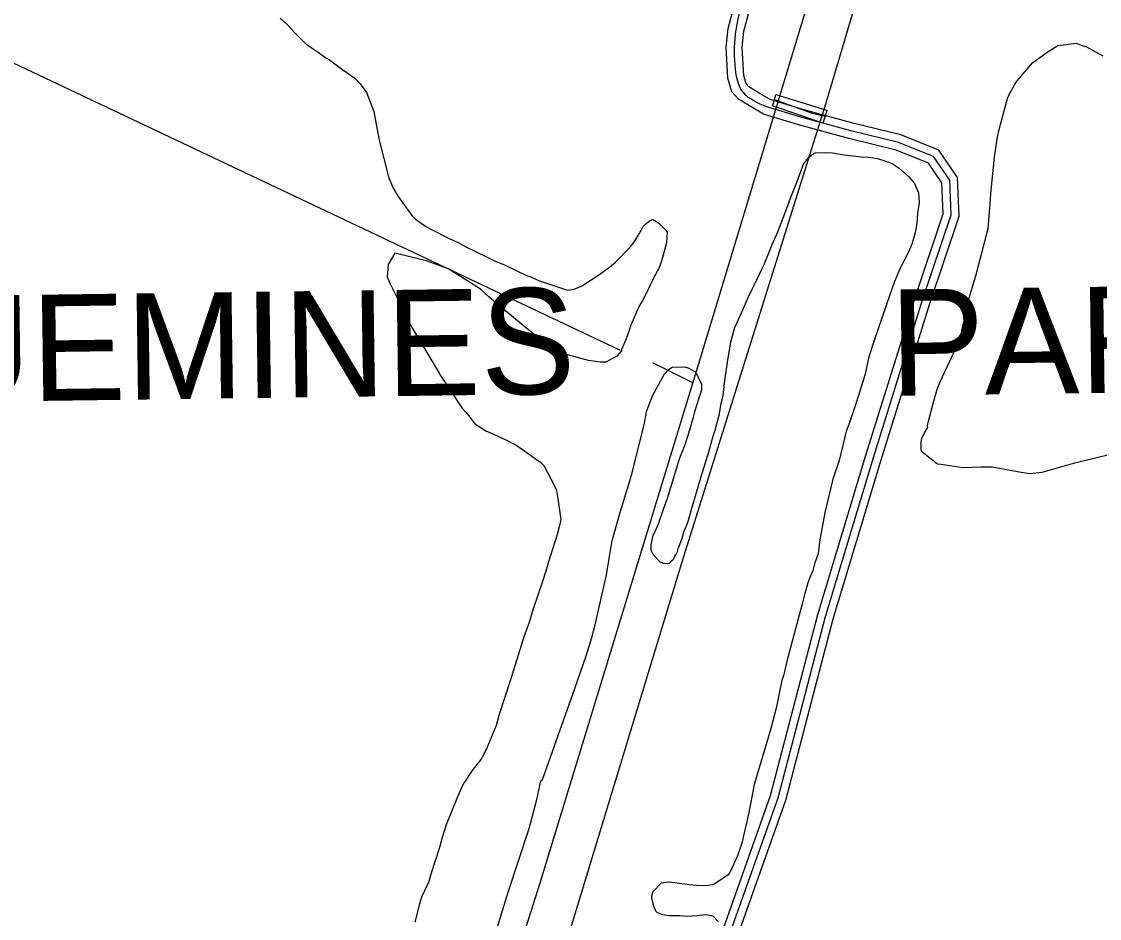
# Model space of a CAD drawing. Extents: x 3683613 to 3738215, y 469626 to 495384.
# Drawn here: x 3688941 to 3690972, y 481261 to 482951 of the extents above; entities that cross this region are included whole.
import ezdxf

# ---------------------------------------------------------------- set-up
doc = ezdxf.new("R2010")
doc.units = 0
for name, color, linetype in [('V-BRDG-OTLN', 7, 'Continuous'), ('V-GRID-MAJR', 7, 'Continuous'), ('V-ROAD-CNTR', 7, 'Continuous'), ('V-SITE-VEGE', 7, 'Continuous'), ('V-TOPO-GNAM-IDEN', 7, 'Continuous'), ('V-TOPO-SHOR', 7, 'Continuous')]:
    doc.layers.add(name, color=color, linetype=linetype)

msp = doc.modelspace()

# ---------------------------------------------------------------- linework, layer by layer
at = {"layer": 'V-BRDG-OTLN'}
msp.add_lwpolyline([(3690458.1, 482783.8), (3690455.1, 482772.7), (3690450.9, 482759.5), (3690356.2, 482791.6), (3690359.4, 482804), (3690362.4, 482813.4)], close=True, dxfattribs=at)
msp.add_lwpolyline([(3690359.5, 482804), (3690428.6, 482778.9), (3690455.2, 482772.7)], dxfattribs=at)
at = {"layer": 'V-GRID-MAJR'}
msp.add_spline([(3687787.4, 481100.8), (3693072.3, 481160.4), (3698357.2, 481220.7), (3703642.1, 481281.8), (3708927, 481343.7), (3714211.8, 481406.4), (3719496.7, 481469.8)], degree=3, dxfattribs=at)
at = {"layer": 'V-ROAD-CNTR'}
for points in [[(3690259.6, 481232.1), (3690352.4, 481492.8), (3690441.3, 481834.1), (3690531.8, 482133.8), (3690624.5, 482430.8), (3690677.4, 482588.4), (3690675.2, 482647), (3690649.7, 482684.1), (3690588.8, 482708.4), (3690502.2, 482729.6), (3690404.9, 482756.1), (3690338.9, 482776.3), (3690315.6, 482790.3), (3690292.1, 482804.4), (3690279.1, 482818.3), (3690272, 482844.1), (3690270.4, 482868), (3690268.6, 482902.6), (3690272.5, 482937.8), (3690283.5, 482979.4)], [(3690288, 481222.5), (3690381.1, 481483.9), (3690470.2, 481826), (3690560.4, 482125), (3690653.1, 482421.5), (3690707.6, 482584.1), (3690704.8, 482656.8), (3690669.2, 482708.6), (3690597.9, 482737.1), (3690509.7, 482758.6), (3690413.2, 482785), (3690351.2, 482803.9), (3690331, 482816), (3690311.2, 482827.9), (3690306.1, 482833.3), (3690301.8, 482849.1), (3690300.4, 482869.8), (3690298.7, 482901.8), (3690302.1, 482932.3), (3690312.5, 482971.8)], [(3690593.4, 482722.7), (3690506, 482744.1), (3690409.1, 482770.5), (3690345, 482790.1)], [(3690692.5, 482586.3), (3690690, 482651.9), (3690659.4, 482696.3), (3690593.4, 482722.7)], [(3690192.9, 480971.7), (3690273.8, 481227.3), (3690366.8, 481488.3), (3690455.8, 481830), (3690546.1, 482129.4), (3690638.8, 482426.2), (3690692.5, 482586.3)]]:
    msp.add_lwpolyline(points, dxfattribs=at)
msp.add_spline([(3690345, 482790.1), (3690301.6, 482816.1), (3690285.4, 482868.9), (3690287.3, 482935), (3690308.7, 483016.1)], degree=3, dxfattribs=at)
at = {"layer": 'V-SITE-VEGE'}
for p, q in [((3689428.1, 482957.3), (3689442.4, 482943.9)), ((3689442.4, 482943.9), (3689455.9, 482929.4)), ((3689455.9, 482929.4), (3689477, 482908.3)), ((3689477, 482908.3), (3689500, 482892.9)), ((3689500, 482892.9), (3689514.4, 482882.3)), ((3689514.4, 482882.3), (3689521.1, 482878.4)), ((3689521.1, 482878.4), (3689539.3, 482865)), ((3689539.3, 482865), (3689569.1, 482843.8)), ((3689569.1, 482843.8), (3689578.7, 482833.2)), ((3689578.7, 482833.2), (3689591.1, 482816.9)), ((3689591.1, 482816.9), (3689604.5, 482781.3)), ((3689604.5, 482781.3), (3689608.3, 482760.2)), ((3689608.3, 482760.2), (3689615, 482727.5)), ((3689615, 482727.5), (3689632.2, 482658.4)), ((3690417.9, 482687.1), (3690425.6, 482695.7)), ((3690425.6, 482695.7), (3690428.5, 482698.6)), ((3690428.5, 482698.6), (3690433.3, 482702.4)), ((3690433.3, 482702.4), (3690436.2, 482703.4)), ((3690436.2, 482703.4), (3690456.4, 482704.3)), ((3690456.4, 482704.3), (3690468.9, 482703.3)), ((3690468.9, 482703.3), (3690490.9, 482699.4)), ((3690490.9, 482699.4), (3690523.6, 482695.6)), ((3690523.6, 482695.6), (3690537, 482695.5)), ((3690537, 482695.5), (3690553.4, 482692.6)), ((3690553.4, 482692.6), (3690563.9, 482689.7)), ((3690563.9, 482689.7), (3690581.2, 482683)), ((3690404.4, 482654.4), (3690415, 482684.2)), ((3690415, 482684.2), (3690417.9, 482687.1)), ((3690581.2, 482683), (3690594.6, 482674.3)), ((3690594.6, 482674.3), (3690611.9, 482658.9)), ((3689632.2, 482658.4), (3689640.8, 482638.2)), ((3690391.9, 482622.8), (3690404.4, 482654.4)), ((3690611.9, 482658.9), (3690619.6, 482650.3)), ((3690619.6, 482650.3), (3690623.4, 482645.5)), ((3689640.8, 482638.2), (3689650.4, 482620.9)), ((3690623.4, 482645.5), (3690631.1, 482628.2)), ((3690631.1, 482628.2), (3690632, 482609.9)), ((3689650.4, 482620.9), (3689676.3, 482585.3)), ((3690381.3, 482594), (3690391.9, 482622.8)), ((3690632, 482609.9), (3690629.1, 482588.8)), ((3690365.9, 482554.6), (3690381.3, 482594)), ((3690629.1, 482588.8), (3690628.1, 482571.5)), ((3689676.3, 482585.3), (3689683, 482578.6)), ((3689683, 482578.6), (3689702.2, 482565.1)), ((3690112.2, 482564.5), (3690118, 482570.3)), ((3690118, 482570.3), (3690125.7, 482576)), ((3690125.7, 482576), (3690130.5, 482577.9)), ((3690130.5, 482577.9), (3690133.4, 482576)), ((3690133.4, 482576), (3690142, 482571.2)), ((3690142, 482571.2), (3690155.4, 482556.8)), ((3690628.1, 482571.5), (3690626.1, 482559)), ((3689702.2, 482565.1), (3689714.6, 482558.4)), ((3689714.6, 482558.4), (3689745.3, 482542.9)), ((3690097.8, 482539.6), (3690104.5, 482551.1)), ((3690104.5, 482551.1), (3690112.2, 482564.5)), ((3690155.4, 482556.8), (3690157.4, 482553.9)), ((3690157.4, 482553.9), (3690156.4, 482533.7)), ((3690355.3, 482530.6), (3690365.9, 482554.6)), ((3690624.2, 482550.4), (3690618.4, 482531.2)), ((3690626.1, 482559), (3690624.2, 482550.4)), ((3689745.3, 482542.9), (3689763.6, 482534.3)), ((3689763.6, 482534.3), (3689778, 482526.6)), ((3689778, 482526.6), (3689817.3, 482507.3)), ((3690087.2, 482525.2), (3690093, 482531.9)), ((3690093, 482531.9), (3690097.8, 482539.6)), ((3690156.4, 482533.7), (3690146.7, 482499.2)), ((3690339.9, 482493.2), (3690355.3, 482530.6)), ((3690618.4, 482531.2), (3690611.7, 482514.9)), ((3689639.7, 482506.6), (3689632, 482493.2)), ((3689644.5, 482514.3), (3689639.7, 482506.6)), ((3689704, 482499.8), (3689644.5, 482514.3)), ((3689817.3, 482507.3), (3689830.8, 482500.6)), ((3690060.3, 482497.4), (3690087.2, 482525.2)), ((3690611.7, 482514.9), (3690596.3, 482486.1)), ((3689632, 482493.2), (3689630, 482470.1)), ((3689730.9, 482490.1), (3689704, 482499.8)), ((3689744.3, 482485.3), (3689730.9, 482490.1)), ((3689805.7, 482446.8), (3689744.3, 482485.3)), ((3689830.8, 482500.6), (3689851.9, 482491.9)), ((3689851.9, 482491.9), (3689892.2, 482472.6)), ((3690028.6, 482473.4), (3690048.7, 482487.8)), ((3690048.7, 482487.8), (3690060.3, 482497.4)), ((3690141.9, 482485.7), (3690132.3, 482468.4)), ((3690146.7, 482499.2), (3690141.9, 482485.7)), ((3690336, 482484.5), (3690339.9, 482493.2)), ((3690596.3, 482486.1), (3690585.7, 482461.1)), ((3689630, 482470.1), (3689634.8, 482457.6)), ((3689892.2, 482472.6), (3689900.8, 482469.7)), ((3689900.8, 482469.7), (3689915.2, 482463)), ((3689995.9, 482452.3), (3690028.6, 482473.4)), ((3690132.3, 482468.4), (3690115.9, 482434.9)), ((3690326.4, 482464.4), (3690336, 482484.5)), ((3689634.8, 482457.6), (3689648.2, 482431.7)), ((3689822, 482431.4), (3689805.7, 482446.8)), ((3689915.2, 482463), (3689969.9, 482444.7)), ((3689969.9, 482444.7), (3689982.4, 482446.6)), ((3689982.4, 482446.6), (3689995.9, 482452.3)), ((3690310, 482430.8), (3690318.7, 482449)), ((3690318.7, 482449), (3690326.4, 482464.4)), ((3690585.7, 482461.1), (3690571.2, 482419.9)), ((3689648.2, 482431.7), (3689672.1, 482381.7)), ((3689839.3, 482417), (3689822, 482431.4)), ((3690111.1, 482425.3), (3690105.3, 482415.7)), ((3690115.9, 482434.9), (3690111.1, 482425.3)), ((3690300.4, 482408.7), (3690310, 482430.8)), ((3689911.2, 482357.4), (3689839.3, 482417)), ((3690105.3, 482415.7), (3690099.5, 482403.2)), ((3690285, 482374.2), (3690300.4, 482408.7)), ((3690571.2, 482419.9), (3690546.1, 482345.9)), ((3690099.5, 482403.2), (3690090.9, 482383)), ((3689672.1, 482381.7), (3689679.8, 482368.3)), ((3689679.8, 482368.3), (3689690.3, 482351.9)), ((3690086, 482368.6), (3690079.3, 482351.4)), ((3690088.9, 482379.2), (3690086, 482368.6)), ((3690090.9, 482383), (3690088.9, 482379.2)), ((3690277.2, 482347.3), (3690285, 482374.2)), ((3689690.3, 482351.9), (3689721.9, 482298.1)), ((3689941, 482334.3), (3689911.2, 482357.4)), ((3690079.3, 482351.4), (3690071.6, 482333.1)), ((3690271.4, 482308.9), (3690277.2, 482347.3)), ((3690546.1, 482345.9), (3690537.5, 482319.1)), ((3689960.2, 482325.6), (3689941, 482334.3)), ((3690009.1, 482312.1), (3689960.2, 482325.6)), ((3690071.6, 482330.2), (3690062.9, 482320.6)), ((3690071.6, 482333.1), (3690071.6, 482330.2)), ((3690031.2, 482309.2), (3690009.1, 482312.1)), ((3690041.8, 482309.2), (3690031.2, 482309.2)), ((3690062.9, 482320.6), (3690041.8, 482309.2)), ((3690265.6, 482269.5), (3690271.4, 482308.9)), ((3690537.5, 482319.1), (3690529.7, 482284.5)), ((3689721.9, 482298.1), (3689727.7, 482288.5)), ((3689727.7, 482288.5), (3689730.6, 482283.7)), ((3689730.6, 482283.7), (3689770.8, 482223.1)), ((3690130.1, 482245.7), (3690152.3, 482287)), ((3690152.3, 482287), (3690160, 482295.6)), ((3690160, 482295.6), (3690166.7, 482299.4)), ((3690166.7, 482299.4), (3690190.7, 482300.4)), ((3690190.7, 482300.4), (3690198.4, 482297.5)), ((3690198.4, 482297.5), (3690207, 482292.7)), ((3690207, 482292.7), (3690210.9, 482290.7)), ((3690210.9, 482290.7), (3690222.4, 482267.7)), ((3690529.7, 482284.5), (3690513.3, 482232.7)), ((3690222.4, 482267.7), (3690222.4, 482257.1)), ((3690262.7, 482246.5), (3690265.6, 482269.5)), ((3690118.6, 482215.9), (3690130.1, 482245.7)), ((3690222.4, 482257.1), (3690208.9, 482215.8)), ((3690258.8, 482228.2), (3690262.7, 482246.5)), ((3689770.8, 482223.1), (3689778.5, 482214.5)), ((3690255.9, 482211.9), (3690258.8, 482228.2)), ((3690510.4, 482223.1), (3690499.8, 482191.4)), ((3690513.3, 482232.7), (3690510.4, 482223.1)), ((3689778.5, 482214.5), (3689790, 482200)), ((3690114.7, 482193.9), (3690118.6, 482215.9)), ((3690206, 482203.3), (3690200.2, 482183.2)), ((3690208.9, 482215.8), (3690206, 482203.3)), ((3690247.2, 482179.3), (3690255.9, 482211.9)), ((3689790, 482200), (3689795.7, 482192.3)), ((3689795.7, 482192.3), (3689797.7, 482191.4)), ((3689797.7, 482191.4), (3689801.5, 482189.5)), ((3689801.5, 482189.5), (3689815.9, 482179.8)), ((3690097.3, 482123.8), (3690114.7, 482193.9)), ((3690200.2, 482183.2), (3690190.5, 482153.4)), ((3690499.8, 482191.4), (3690495, 482178.9)), ((3689815.9, 482179.8), (3689823.6, 482176.9)), ((3689823.6, 482176.9), (3689852.4, 482163.4)), ((3689852.4, 482163.4), (3689874.4, 482151.9)), ((3690234.7, 482136.1), (3690244.3, 482169.7)), ((3690244.3, 482169.7), (3690247.2, 482179.3)), ((3690495, 482178.9), (3690481.5, 482124.2)), ((3689874.4, 482151.9), (3689919.5, 482120.1)), ((3690190.5, 482153.4), (3690180.9, 482128.5)), ((3689919.5, 482120.1), (3689925.3, 482114.4)), ((3690090.6, 482097.9), (3690097.3, 482123.8)), ((3690180.9, 482128.5), (3690157.7, 482052.6)), ((3690226, 482108.2), (3690234.7, 482136.1)), ((3690481.5, 482124.2), (3690469.9, 482088.7)), ((3689925.3, 482114.4), (3689945.4, 482075.9)), ((3690202.8, 482029.5), (3690226, 482108.2)), ((3690082.8, 482071), (3690090.6, 482097.9)), ((3690469.9, 482088.7), (3690455.4, 482028.2)), ((3689945.4, 482075.9), (3689948.3, 482069.2)), ((3689948.3, 482069.2), (3689950.2, 482060.5)), ((3689950.2, 482060.5), (3689956.8, 482012.5)), ((3690068.4, 482023.9), (3690082.8, 482071)), ((3690157.7, 482052.6), (3690150, 482031.5)), ((3690053.9, 481973.1), (3690068.4, 482023.9)), ((3690150, 482031.5), (3690140.4, 482003.7)), ((3690196.1, 482007.4), (3690202.8, 482029.5)), ((3690455.4, 482028.2), (3690444.8, 481975.4)), ((3689953.9, 481999.1), (3689950.1, 481984.7)), ((3689956.8, 482012.5), (3689953.9, 481999.1)), ((3690140.4, 482003.7), (3690133.6, 481988.3)), ((3690189.3, 481991.1), (3690196.1, 482007.4)), ((3689950.1, 481984.7), (3689933.7, 481932.8)), ((3690130.7, 481983.5), (3690126.9, 481965.3)), ((3690133.6, 481988.3), (3690130.7, 481983.5)), ((3690179.7, 481960.4), (3690185.5, 481977.7)), ((3690185.5, 481977.7), (3690189.3, 481991.1)), ((3690048.1, 481939.5), (3690053.9, 481973.1)), ((3690126.9, 481965.3), (3690126.8, 481955.7)), ((3690177.8, 481956.6), (3690179.7, 481960.4)), ((3690444.8, 481975.4), (3690441.8, 481948.5)), ((3690043.2, 481908.7), (3690048.1, 481939.5)), ((3690126.8, 481955.7), (3690129.7, 481949)), ((3690129.7, 481949), (3690131.6, 481946.1)), ((3690131.6, 481946.1), (3690136.4, 481940.3)), ((3690136.4, 481940.3), (3690143.1, 481933.6)), ((3690166.2, 481935.5), (3690169.1, 481938.3)), ((3690169.1, 481938.3), (3690171, 481942.2)), ((3690171, 481942.2), (3690173.9, 481946)), ((3690173.9, 481946), (3690177.7, 481953.7)), ((3690177.7, 481953.7), (3690177.8, 481956.6)), ((3690438, 481937.9), (3690435.1, 481929.3)), ((3690440.9, 481944.7), (3690438, 481937.9)), ((3690441.8, 481948.5), (3690440.9, 481944.7)), ((3689933.7, 481932.8), (3689927.9, 481913.6)), ((3690143.1, 481933.6), (3690149.9, 481930.7)), ((3690149.9, 481930.7), (3690158.5, 481929.7)), ((3690158.5, 481929.7), (3690162.3, 481930.7)), ((3690162.3, 481930.7), (3690166.2, 481935.5)), ((3690432.2, 481916.8), (3690424.5, 481898.6)), ((3690435.1, 481929.3), (3690432.2, 481916.8)), ((3689927.9, 481913.6), (3689921.1, 481892.5)), ((3690022, 481814.7), (3690043.2, 481908.7)), ((3690424.5, 481898.6), (3690422.6, 481893.8)), ((3689921.1, 481892.5), (3689905.7, 481846.4)), ((3690422.6, 481893.8), (3690416.8, 481873.6)), ((3690412.9, 481858.3), (3690389.7, 481771.9)), ((3690416.8, 481873.6), (3690412.9, 481858.3)), ((3689905.7, 481846.4), (3689897, 481816.7)), ((3689897, 481816.7), (3689888.3, 481793.7)), ((3690015.2, 481790.7), (3690022, 481814.7)), ((3689888.3, 481793.7), (3689871, 481738.9)), ((3690004.6, 481756.1), (3690015.2, 481790.7)), ((3689983.4, 481694.7), (3690004.6, 481756.1)), ((3690389.7, 481771.9), (3690383, 481745.9)), ((3689871, 481738.9), (3689868.1, 481729.3)), ((3690383, 481745.9), (3690377.2, 481721)), ((3689868.1, 481729.3), (3689861.3, 481709.2)), ((3690377.2, 481721), (3690373.3, 481709.5)), ((3689861.3, 481709.2), (3689841.1, 481645.8)), ((3689927.4, 481537.2), (3689983.4, 481694.7)), ((3690373.3, 481709.5), (3690362.7, 481657.6)), ((3690362.7, 481657.6), (3690353, 481619.2)), ((3689841.1, 481645.8), (3689835.3, 481624.7)), ((3689835.3, 481624.7), (3689826.6, 481603.6)), ((3690353, 481619.2), (3690345.3, 481593.3)), ((3689826.6, 481603.6), (3689816.9, 481580.6)), ((3690345.3, 481593.3), (3690341.4, 481580.8)), ((3689816.9, 481580.6), (3689808.3, 481564.2)), ((3690341.4, 481580.8), (3690321.2, 481513.6)), ((3689800.6, 481553.7), (3689790, 481540.3)), ((3689803.5, 481556.6), (3689800.6, 481553.7)), ((3689808.3, 481564.2), (3689803.5, 481556.6)), ((3689790, 481540.3), (3689775.6, 481518.2)), ((3689922.6, 481522.8), (3689927.4, 481537.2)), ((3689775.6, 481518.2), (3689770.7, 481509.6)), ((3689912, 481485.4), (3689919.7, 481520.9)), ((3689919.7, 481520.9), (3689922.6, 481522.8)), ((3690321.2, 481513.6), (3690317.3, 481493.5)), ((3689770.7, 481509.6), (3689761.1, 481487.5)), ((3690317.3, 481493.5), (3690311.5, 481460.8)), ((3689761.1, 481487.5), (3689740.9, 481437.6)), ((3689897.5, 481430.7), (3689912, 481485.4)), ((3690311.5, 481460.8), (3690298, 481403.2)), ((3689740.9, 481437.6), (3689733.2, 481413.6)), ((3689858, 481310.7), (3689897.5, 481430.7)), ((3689733.2, 481413.6), (3689728.3, 481395.3)), ((3689728.3, 481395.3), (3689711.9, 481344.5)), ((3690298, 481403.2), (3690290.2, 481379.2)), ((3690290.2, 481379.2), (3690276.8, 481350.4)), ((3690276.8, 481350.4), (3690271.9, 481342.8)), ((3689708.1, 481331), (3689705.2, 481324.3)), ((3689711.9, 481344.5), (3689708.1, 481331)), ((3690146.1, 481327.6), (3690130.7, 481311.3)), ((3690160.5, 481329.5), (3690146.1, 481327.6)), ((3690172, 481328.5), (3690160.5, 481329.5)), ((3690198.9, 481324.6), (3690172, 481328.5)), ((3690271.9, 481342.8), (3690244.1, 481324.5)), ((3689705.2, 481324.3), (3689694.6, 481301.3)), ((3689832.9, 481229.1), (3689858, 481310.7)), ((3690130.7, 481311.3), (3690127.8, 481303.6)), ((3690212.4, 481323.6), (3690198.9, 481324.6)), ((3690227.7, 481322.6), (3690212.4, 481323.6)), ((3690244.1, 481324.5), (3690227.7, 481322.6)), ((3689690.7, 481288.8), (3689682, 481254.2)), ((3689694.6, 481301.3), (3689690.7, 481288.8)), ((3690127.8, 481303.6), (3690127.8, 481299.7)), ((3690127.8, 481299.7), (3690131.6, 481285.3)), ((3690131.6, 481285.3), (3690135.5, 481275.7)), ((3690135.5, 481275.7), (3690138.3, 481272.8)), ((3690138.3, 481272.8), (3690148.9, 481269)), ((3690148.9, 481269), (3690160.4, 481267)), ((3690160.4, 481267), (3690181.6, 481267)), ((3690181.6, 481267), (3690195, 481266)), ((3690195, 481266), (3690214.2, 481267)), ((3690214.2, 481267), (3690219, 481267.9)), ((3690219, 481267.9), (3690230.5, 481268.9)), ((3690230.5, 481268.9), (3690237.3, 481267.9)), ((3690237.3, 481267.9), (3690240.1, 481266.9)), ((3690240.1, 481266.9), (3690244, 481266)), ((3690244, 481266), (3690253.6, 481255.4))]:
    msp.add_line(p, q, dxfattribs=at)
msp.add_lwpolyline([(3691003, 482137.8), (3690956.9, 482126.4), (3690925.2, 482118.8), (3690863.7, 482101.6), (3690841.6, 482098.7), (3690824.3, 482101.6), (3690769.6, 482111.3), (3690748.4, 482111.3), (3690714.8, 482110.4), (3690673.5, 482116.2), (3690666.8, 482117.2), (3690638, 482139.3), (3690636.1, 482143.2), (3690636.1, 482158.5), (3690637.1, 482165.3), (3690641.9, 482174.9), (3690648.7, 482186.4), (3690647.7, 482189.3), (3690649.6, 482197.9), (3690660.3, 482238.2), (3690667, 482260.3), (3690670.9, 482270.9), (3690704.6, 482341.9), (3690711.3, 482362), (3690715.2, 482379.3), (3690726.8, 482432.1), (3690732.6, 482451.3), (3690739.4, 482474.4), (3690762.5, 482560.8), (3690763.5, 482576.1), (3690766.4, 482615.5), (3690767.4, 482627), (3690774.2, 482695.2), (3690780.1, 482733.6), (3690783, 482747), (3690799.4, 482808.5), (3690811.9, 482831.5), (3690816.7, 482839.2), (3690845.6, 482872.8), (3690873.4, 482892.9), (3690893.6, 482905.3), (3690928.2, 482910.1), (3690937.8, 482906.2), (3690947.4, 482903.3), (3690978.1, 482886)], dxfattribs=at)
at = {"layer": 'V-TOPO-SHOR'}
msp.add_line((3690206, 482270), (3690130.4, 482307.9), dxfattribs=at)
for points in [[(3689853.7, 481124.9), (3689918, 481328.5), (3690219.6, 482314.7), (3690477, 483165.6), (3690676.2, 483782.5), (3690683.7, 483851.7), (3690696.4, 483903.1), (3690705.9, 483942), (3690721.6, 483978.7), (3690724.9, 484018.5), (3690729.1, 484054.2), (3690752.3, 484104.6), (3690772.3, 484139.2), (3690776.5, 484162.3), (3690784.9, 484192.7), (3690797.6, 484237.8), (3690807.1, 484286.1), (3690823, 484352.2), (3690898.9, 484605), (3691003.1, 484991.2)], [(3690993.1, 484598.7), (3690984.9, 484573.4), (3690704.4, 483633.4), (3690456.5, 482797.2), (3690184.4, 481930.6), (3689782.6, 480608.6), (3689342.8, 479148.1), (3689319.7, 479071.6)], [(3690069.6, 482331.1), (3688430.1, 483107), (3687761.5, 483418.3)]]:
    msp.add_lwpolyline(points, dxfattribs=at)

# ---------------------------------------------------------------- texts
at = {"layer": 'V-TOPO-GNAM-IDEN'}
for s, p in [('PLAQUEMINES', (3688053.5, 482223.6)), ('PARISH,', (3690578.1, 482245.7))]:
    msp.add_text(s, height=200, rotation=0.7751, dxfattribs=at).set_placement(p)

doc.saveas('drawing.dxf')
